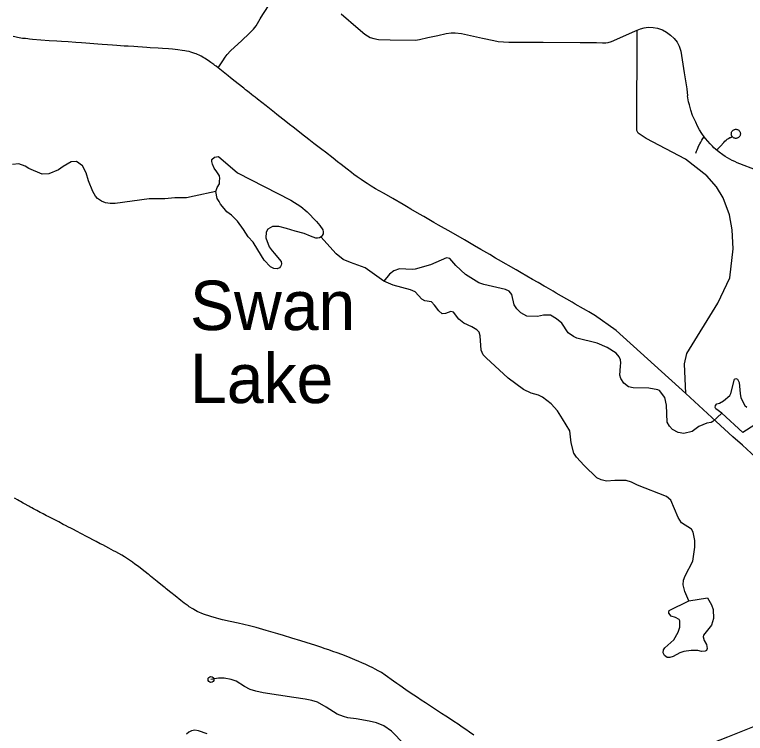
# Model space of a CAD drawing. Extents: x -19 to 366, y -4 to 359.
# Drawn here: x 142.275 to 143.458, y 192.02 to 193.183 of the extents above; entities that cross this region are included whole.
import ezdxf

# ---------------------------------------------------------------- set-up
doc = ezdxf.new("R2010")
doc.units = 0
for name, color, linetype in [('Level 31', 7, 'Continuous'), ('Level 33', 7, 'Continuous'), ('Level 35', 7, 'Continuous'), ('Level 60', 7, 'Continuous')]:
    doc.layers.add(name, color=color, linetype=linetype)

msp = doc.modelspace()

# ---------------------------------------------------------------- linework, layer by layer
at = {"layer": 'Level 31'}
for points in [[(142.5209, 192.2538), (142.519, 192.2554), (142.5147, 192.2589), (142.5061, 192.2659), (142.4955, 192.2745), (142.493, 192.2765), (142.4913, 192.2778), (142.4819, 192.2853), (142.4759, 192.2899), (142.4702, 192.294), (142.4662, 192.2968), (142.4564, 192.3033), (142.453, 192.3055), (142.4489, 192.3081), (142.4443, 192.3108), (142.4393, 192.3136), (142.4356, 192.3155), (142.4281, 192.3195), (142.418, 192.3248), (142.4139, 192.3269), (142.4074, 192.3303), (142.404, 192.3321), (142.3951, 192.3368), (142.3917, 192.3386), (142.3754, 192.3472), (142.3705, 192.3497), (142.3663, 192.3518), (142.3628, 192.3536), (142.3575, 192.3563), (142.3541, 192.3581), (142.3467, 192.3621), (142.3349, 192.3681), (142.3297, 192.3708), (142.3271, 192.3721), (142.3218, 192.3749), (142.3194, 192.3761), (142.317, 192.3774), (142.3139, 192.3791), (142.3111, 192.3806), (142.3062, 192.3833), (142.3031, 192.385), (142.3002, 192.3866), (142.2982, 192.3877), (142.2913, 192.3914), (142.2892, 192.3926), (142.2849, 192.395), (142.2826, 192.3963), (142.2801, 192.3976), (142.2761, 192.3998), (142.2751, 192.4003)], [(143.0186, 192.0172), (143.0116, 192.022), (143.0054, 192.0263), (142.9997, 192.0303), (142.9932, 192.0347), (142.9864, 192.0391), (142.9792, 192.0438), (142.973, 192.0478), (142.9665, 192.0522), (142.9584, 192.0574), (142.9519, 192.0616), (142.9468, 192.065), (142.9401, 192.0695), (142.9336, 192.0739), (142.9276, 192.0779), (142.9158, 192.0856), (142.9087, 192.0904), (142.8987, 192.0974), (142.8938, 192.1009), (142.8884, 192.1047), (142.8753, 192.1141), (142.8691, 192.1183), (142.8639, 192.1214), (142.8591, 192.1241), (142.8553, 192.126), (142.8493, 192.1289), (142.844, 192.1314), (142.8375, 192.1342), (142.8323, 192.1364), (142.826, 192.1391), (142.8183, 192.1422), (142.8122, 192.1447), (142.8049, 192.1474), (142.7972, 192.1503), (142.7905, 192.1527), (142.7837, 192.1551), (142.7781, 192.157), (142.771, 192.1594), (142.7614, 192.1625), (142.7559, 192.1642), (142.7384, 192.1698), (142.7242, 192.1741), (142.7104, 192.1782), (142.7013, 192.1808), (142.6898, 192.1843), (142.6824, 192.1866), (142.6663, 192.1912), (142.6554, 192.1941), (142.6371, 192.1982), (142.6241, 192.2011), (142.6118, 192.2039), (142.606, 192.2053), (142.6023, 192.2062), (142.5929, 192.2089), (142.5812, 192.2127), (142.571, 192.2173), (142.5655, 192.2202), (142.5636, 192.2213), (142.558, 192.2248), (142.556, 192.2262), (142.5499, 192.2306), (142.5444, 192.2348), (142.5351, 192.2423), (142.5283, 192.2478), (142.5209, 192.2538)], [(142.9058, 192.0027), (142.8855, 192.0234), (142.8729, 192.0322), (142.861, 192.0368), (142.8491, 192.0395), (142.8281, 192.0433), (142.8146, 192.0452), (142.8074, 192.0471), (142.7974, 192.051), (142.7794, 192.0625), (142.7656, 192.0705), (142.7564, 192.0732), (142.7457, 192.0755), (142.7273, 192.0782), (142.6779, 192.0855), (142.666, 192.0881), (142.6568, 192.0908), (142.6476, 192.0958), (142.6342, 192.1046), (142.6258, 192.1073), (142.6147, 192.1092), (142.6051, 192.1092), (142.5932, 192.1073)], [(143.4977, 192.041), (143.4828, 192.0352), (143.4289, 192.0136), (143.3943, 192.0002), (143.3929, 191.9996)], [(142.5869, 192.0194), (142.5729, 192.0243), (142.567, 192.025), (142.5619, 192.0243), (142.5575, 192.0222), (142.5533, 192.0189)]]:
    msp.add_lwpolyline(points, dxfattribs=at)
msp.add_circle((142.5932, 192.1073), 0.00473, dxfattribs=at)
at = {"layer": 'Level 33'}
msp.add_line((143.3662, 193.0417), (143.3645, 193.0513), dxfattribs=at)
for points in [[(142.6048, 193.0965), (142.609, 193.103), (142.6124, 193.1081), (142.6163, 193.1142), (142.6192, 193.1185), (142.6246, 193.124), (142.6429, 193.141), (142.6552, 193.1521), (142.662, 193.1591), (142.6664, 193.1646), (142.6729, 193.176), (142.6771, 193.1831), (142.6895, 193.202), (142.7087, 193.2319), (142.7216, 193.2522)], [(142.8037, 193.184), (142.8313, 193.1601), (142.8424, 193.1513), (142.8506, 193.146), (142.8568, 193.1439), (142.8642, 193.1427), (142.8834, 193.1421), (142.9242, 193.1417), (142.9309, 193.1427), (142.9441, 193.1456), (142.9601, 193.1491), (142.9737, 193.152), (142.9821, 193.1533), (142.9885, 193.1533), (142.9988, 193.152), (143.0326, 193.1449), (143.0509, 193.141), (143.058, 193.1395), (143.0753, 193.1384), (143.1114, 193.1384), (143.1307, 193.1383), (143.1907, 193.1379), (143.2169, 193.1375), (143.2266, 193.1373), (143.2277, 193.1373)], [(143.2277, 193.1373), (143.2321, 193.1374), (143.2361, 193.1378), (143.2415, 193.1394), (143.2644, 193.1497), (143.2802, 193.1567), (143.2828, 193.1577)], [(143.3617, 192.5698), (143.3595, 192.6178), (143.3635, 192.6346), (143.4137, 192.7161), (143.433, 192.7567), (143.4381, 192.8037), (143.4367, 192.8348), (143.4322, 192.8588), (143.4222, 192.8865), (143.4114, 192.904), (143.3958, 192.9219), (143.3609, 192.9487), (143.2977, 192.9825), (143.2844, 192.9912), (143.2821, 192.9954), (143.2828, 193.1577)], [(143.2828, 193.1577), (143.2882, 193.1597), (143.2941, 193.1614), (143.3009, 193.1623), (143.309, 193.1619), (143.3157, 193.1608), (143.324, 193.1583), (143.3304, 193.1546), (143.337, 193.1498), (143.3429, 193.1441), (143.3477, 193.1383), (143.3511, 193.1318), (143.3537, 193.1238), (143.357, 193.1025), (143.3592, 193.0887), (143.3631, 193.0625), (143.3645, 193.0513)], [(142.6048, 193.0965), (142.6013, 193.0992), (142.5995, 193.1006), (142.5977, 193.102), (142.5946, 193.1043), (142.5927, 193.1056), (142.5909, 193.1068), (142.5839, 193.1116), (142.5816, 193.113), (142.5773, 193.1154), (142.575, 193.1166), (142.5704, 193.1187), (142.5693, 193.1192), (142.5673, 193.1199), (142.5636, 193.1211), (142.5608, 193.122), (142.5577, 193.1229), (142.5535, 193.1237), (142.5506, 193.1243), (142.5463, 193.125), (142.5393, 193.1259), (142.5307, 193.1267), (142.5243, 193.1272), (142.5146, 193.1278), (142.5076, 193.1283), (142.4946, 193.1292), (142.4892, 193.1295), (142.4822, 193.13), (142.4747, 193.1305), (142.4683, 193.131), (142.459, 193.1316), (142.4529, 193.132), (142.441, 193.1328), (142.434, 193.1333), (142.4259, 193.1338), (142.4173, 193.1345), (142.4103, 193.135), (142.3909, 193.1364), (142.3834, 193.1369), (142.3742, 193.1376), (142.3619, 193.1385), (142.3515, 193.1392), (142.3438, 193.1397), (142.3312, 193.1406), (142.3176, 193.1417), (142.3041, 193.1427), (142.2993, 193.1432), (142.2966, 193.1435), (142.2928, 193.1439), (142.2881, 193.1444), (142.2798, 193.1458), (142.2759, 193.1466), (142.2728, 193.1473)], [(142.9041, 192.8755), (142.8873, 192.8851), (142.8734, 192.8932), (142.8656, 192.8977), (142.8596, 192.9012), (142.8525, 192.9054), (142.8457, 192.9096), (142.8401, 192.9131), (142.8361, 192.9158), (142.8299, 192.9201), (142.8242, 192.9244), (142.8206, 192.9272), (142.8135, 192.9326), (142.8085, 192.9365), (142.8038, 192.9401), (142.7977, 192.9449), (142.7908, 192.9503), (142.7783, 192.9601), (142.7727, 192.9645), (142.7597, 192.9745), (142.7516, 192.9809), (142.7396, 192.9901), (142.7335, 192.9949), (142.7263, 193.0005), (142.7203, 193.0051), (142.7141, 193.0101), (142.6997, 193.0213), (142.6961, 193.0242), (142.6823, 193.0351), (142.6687, 193.0459), (142.6647, 193.049), (142.6617, 193.0514), (142.6587, 193.0537), (142.6549, 193.0567), (142.6509, 193.0599), (142.6491, 193.0613), (142.6461, 193.0637), (142.6372, 193.0707), (142.6321, 193.0748), (142.6249, 193.0805), (142.6212, 193.0835), (142.6131, 193.09), (142.6048, 193.0965)], [(143.3875, 192.9905), (143.3838, 192.9963), (143.3806, 193.0021), (143.3776, 193.0088), (143.3727, 193.0198), (143.3696, 193.0281), (143.3674, 193.0367), (143.3662, 193.0417)], [(143.4366, 192.9856), (143.4361, 192.9865), (143.4357, 192.9874), (143.4354, 192.9885), (143.4352, 192.9895), (143.4353, 192.9906), (143.4354, 192.9916), (143.4358, 192.9926), (143.4362, 192.9936), (143.4368, 192.9945), (143.4375, 192.9952), (143.4383, 192.9959), (143.4392, 192.9965), (143.4402, 192.9969), (143.4412, 192.9972), (143.4423, 192.9973), (143.4433, 192.9973), (143.4443, 192.9971), (143.4453, 192.9968), (143.4463, 192.9963), (143.4472, 192.9957), (143.448, 192.995), (143.4485, 192.9943), (143.4491, 192.9935), (143.4495, 192.9925), (143.4498, 192.9915), (143.4499, 192.9904), (143.4499, 192.9894), (143.4497, 192.9883), (143.4494, 192.9873), (143.4489, 192.9864), (143.4484, 192.9855), (143.4476, 192.9847), (143.4468, 192.984), (143.446, 192.9835), (143.445, 192.983), (143.444, 192.9828), (143.4429, 192.9826), (143.4419, 192.9826), (143.4408, 192.9828), (143.4398, 192.9831), (143.4389, 192.9836), (143.438, 192.9842), (143.4372, 192.9849), (143.4366, 192.9856)], [(143.3915, 192.9849), (143.3875, 192.9905)], [(143.4107, 192.9643), (143.4139, 192.9662), (143.4175, 192.9699), (143.423, 192.9761), (143.4248, 192.9779), (143.4267, 192.9796), (143.4287, 192.9811), (143.4308, 192.9825), (143.433, 192.9838), (143.4339, 192.9842), (143.4366, 192.9856)], [(143.3778, 192.9586), (143.3779, 192.9589), (143.3791, 192.962), (143.38, 192.9643), (143.3811, 192.9666), (143.3824, 192.9699), (143.3844, 192.9735), (143.3858, 192.9764), (143.387, 192.9787), (143.3875, 192.9795), (143.3892, 192.9823), (143.3915, 192.9849)], [(143.4107, 192.9643), (143.4098, 192.965), (143.4072, 192.9674), (143.4047, 192.9699), (143.4022, 192.9725), (143.4012, 192.9737), (143.3934, 192.9825), (143.3915, 192.9849)], [(143.5511, 192.9033), (143.5504, 192.9036), (143.5461, 192.9053), (143.5426, 192.9065), (143.5185, 192.9155), (143.5032, 192.9211), (143.4918, 192.9251), (143.4903, 192.9256), (143.4745, 192.9319), (143.449, 192.9416), (143.4449, 192.9432), (143.4409, 192.945), (143.4369, 192.947), (143.433, 192.949), (143.4292, 192.9512), (143.4254, 192.9535), (143.4217, 192.956), (143.4154, 192.9605), (143.4125, 192.9627), (143.4107, 192.9643)], [(143.3617, 192.5698), (143.2487, 192.6719), (143.2136, 192.6966), (143.2128, 192.6972), (143.2047, 192.7017), (143.2007, 192.704), (143.1962, 192.7066), (143.1826, 192.7145), (143.1775, 192.7175), (143.152, 192.7323), (143.1469, 192.7353), (143.1357, 192.7417), (143.1323, 192.7437), (143.1229, 192.7492), (143.1136, 192.7545), (143.0951, 192.7653), (143.087, 192.7699), (143.0586, 192.7863), (143.0538, 192.789), (143.0442, 192.7945), (143.0396, 192.7972), (143.0301, 192.8027), (143.0197, 192.8088), (143.0035, 192.8182), (142.978, 192.8329), (142.971, 192.8369), (142.9615, 192.8424), (142.9539, 192.8467), (142.946, 192.8512), (142.9377, 192.856), (142.9304, 192.8602), (142.9168, 192.8681), (142.9095, 192.8724), (142.9041, 192.8755)], [(143.7179, 192.2451), (143.6696, 192.2894), (143.6544, 192.303), (143.6405, 192.3152), (143.6097, 192.3435), (143.5943, 192.3582), (143.5784, 192.3723), (143.5479, 192.4005), (143.5349, 192.4121), (143.5066, 192.438), (143.4816, 192.4602), (143.4531, 192.4861), (143.4377, 192.4997), (143.411, 192.5244), (143.3898, 192.5437), (143.3757, 192.557), (143.3617, 192.5698)]]:
    msp.add_lwpolyline(points, dxfattribs=at)
at = {"layer": 'Level 35'}
for points in [[(142.6011, 192.8964), (142.603, 192.9033), (142.6068, 192.9091), (142.6072, 192.9131), (142.6077, 192.9179), (142.6072, 192.922), (142.6026, 192.9284), (142.5983, 192.9343), (142.5956, 192.9409), (142.5944, 192.9454), (142.5945, 192.9485), (142.5989, 192.9522), (142.6051, 192.9535), (142.636, 192.9268), (142.7224, 192.8825), (142.7384, 192.8722), (142.7487, 192.8637), (142.7641, 192.8482), (142.7695, 192.8415), (142.774, 192.8344), (142.7749, 192.8312), (142.775, 192.8282), (142.7733, 192.8257), (142.7717, 192.8235), (142.7687, 192.8219), (142.7657, 192.8209), (142.7628, 192.8212), (142.7544, 192.8244), (142.7442, 192.8288), (142.7293, 192.8326), (142.7156, 192.837), (142.7032, 192.8398), (142.6929, 192.8401), (142.6853, 192.8357), (142.6824, 192.8309), (142.6817, 192.8218), (142.6872, 192.8073), (142.6921, 192.8004), (142.6961, 192.7961), (142.7008, 192.7904), (142.7065, 192.7835), (142.7075, 192.7797), (142.707, 192.7773), (142.7057, 192.7755), (142.7041, 192.7734), (142.7002, 192.7716), (142.695, 192.772), (142.6897, 192.7745), (142.6795, 192.7856), (142.669, 192.802), (142.6612, 192.8145), (142.6536, 192.8234), (142.6459, 192.835), (142.636, 192.8488), (142.6262, 192.8584), (142.6191, 192.8639), (142.6144, 192.8691), (142.6087, 192.8763), (142.6063, 192.8804), (142.6033, 192.8855), (142.6011, 192.8964)], [(142.4302, 192.8773), (142.4224, 192.8782), (142.4158, 192.881), (142.4097, 192.8851), (142.4062, 192.8893), (142.4022, 192.8964), (142.395, 192.914), (142.3913, 192.9269), (142.3855, 192.938), (142.3756, 192.945), (142.3667, 192.9445), (142.3537, 192.9372), (142.3462, 192.9316), (142.3305, 192.9252), (142.3201, 192.9246), (142.2982, 192.9341), (142.2925, 192.9378), (142.2821, 192.9413), (142.2717, 192.9405)], [(142.6011, 192.8965), (142.5658, 192.8893), (142.5537, 192.8863), (142.5349, 192.8865), (142.5186, 192.8849), (142.4929, 192.8849), (142.4382, 192.8774), (142.4302, 192.8773)], [(143.162, 192.529), (143.1539, 192.5418), (143.1436, 192.5533), (143.1298, 192.564), (143.1232, 192.5671), (143.1116, 192.5705), (143.099, 192.5764), (143.0741, 192.5948), (143.0387, 192.6275), (143.0339, 192.6322), (143.0305, 192.6401), (143.0289, 192.6629), (143.027, 192.6689), (143.0232, 192.6729), (143.0155, 192.6778), (143.0024, 192.6835), (142.9942, 192.6903), (142.9854, 192.7012), (142.9816, 192.7023), (142.9729, 192.699), (142.9674, 192.6986), (142.9619, 192.7035), (142.955, 192.7127), (142.9498, 192.718), (142.939, 192.7196), (142.9342, 192.7224), (142.9235, 192.7343), (142.9159, 192.7374), (142.8878, 192.7452), (142.8728, 192.7515), (142.8425, 192.773), (142.8191, 192.7818), (142.8071, 192.7864), (142.7957, 192.7956), (142.7711, 192.8232)], [(143.454, 192.5067), (143.42, 192.5381), (143.4053, 192.5245), (143.4027, 192.523), (143.3955, 192.522), (143.3828, 192.5164), (143.3717, 192.5083), (143.3583, 192.505), (143.3494, 192.5066), (143.3402, 192.5115), (143.3353, 192.5169), (143.3316, 192.5236), (143.3306, 192.551), (143.3275, 192.5632), (143.3188, 192.5745), (143.3166, 192.5756), (143.3019, 192.5783), (143.2764, 192.5792), (143.269, 192.5807), (143.2613, 192.5865), (143.2565, 192.594), (143.2548, 192.5995), (143.2558, 192.6143), (143.2565, 192.6193), (143.2559, 192.6242), (143.2537, 192.6293), (143.2488, 192.6349), (143.2345, 192.6441), (143.2179, 192.6514), (143.1855, 192.6591), (143.1798, 192.6619), (143.1714, 192.6681), (143.1608, 192.6837), (143.1524, 192.6909), (143.1429, 192.6967), (143.1313, 192.6964), (143.1215, 192.6944), (143.1044, 192.6952), (143.0944, 192.7004), (143.0879, 192.707), (143.084, 192.7134), (143.0801, 192.7299), (143.076, 192.7352), (143.0696, 192.738), (143.0345, 192.7464), (143.0267, 192.7488), (143.0053, 192.7623), (142.9895, 192.7771), (142.9799, 192.7884), (142.9742, 192.7891), (142.9485, 192.7779), (142.9238, 192.7711), (142.9185, 192.7704), (142.898, 192.7714), (142.8893, 192.7685), (142.8822, 192.7631), (142.8728, 192.7515)], [(143.42, 192.5381), (143.41, 192.5449), (143.4091, 192.5473), (143.4098, 192.5506), (143.4117, 192.5531), (143.4162, 192.5544), (143.4226, 192.5579), (143.433, 192.5665), (143.4345, 192.5699), (143.4405, 192.5929), (143.4428, 192.5939), (143.4451, 192.593), (143.4479, 192.5875), (143.4494, 192.5697), (143.4508, 192.563), (143.4572, 192.5506), (143.4604, 192.548)], [(143.3968, 192.2394), (143.4034, 192.2277), (143.4059, 192.2202), (143.4066, 192.2058), (143.4034, 192.1953), (143.3905, 192.1789), (143.3896, 192.1762), (143.3915, 192.17), (143.395, 192.1636), (143.396, 192.1573), (143.3953, 192.1543), (143.3932, 192.1529), (143.387, 192.1523), (143.3809, 192.154), (143.3701, 192.1542), (143.3582, 192.1524), (143.3517, 192.1501), (143.3414, 192.1443), (143.3359, 192.143), (143.3312, 192.1429), (143.3271, 192.1459), (143.325, 192.1501), (143.3257, 192.1554), (143.3278, 192.1584), (143.3423, 192.1715), (143.3494, 192.1835), (143.3519, 192.192), (143.352, 192.2019), (143.3507, 192.2041), (143.3452, 192.2073), (143.3378, 192.2097), (143.3343, 192.2143), (143.3339, 192.2163), (143.3348, 192.2186), (143.3665, 192.2342), (143.36, 192.2497), (143.3576, 192.2605), (143.3581, 192.2679), (143.3605, 192.275), (143.3728, 192.2988), (143.3762, 192.321), (143.3763, 192.3322), (143.3737, 192.3454), (143.3706, 192.3505), (143.3548, 192.3608), (143.3491, 192.3695), (143.3374, 192.3975), (143.3302, 192.4033), (143.2834, 192.4213), (143.2737, 192.4263), (143.2652, 192.4291), (143.2468, 192.429), (143.2335, 192.4279), (143.2246, 192.4301), (143.2178, 192.4335), (143.1973, 192.4534), (143.1845, 192.4669), (143.1805, 192.4732), (143.1762, 192.49), (143.1737, 192.5093), (143.162, 192.529)], [(143.4734, 192.5189), (143.454, 192.5067)], [(143.3665, 192.2342), (143.3968, 192.2394)]]:
    msp.add_lwpolyline(points, dxfattribs=at)
at = {"layer": 'Level 60'}
for points in [[(146.7783, 1.697), (146.5788, 10.3131), (146.3785, 18.9294), (146.1776, 27.5458), (145.9759, 36.1624), (145.7736, 44.7791), (145.5705, 53.396), (145.3668, 62.013), (145.1624, 70.6301), (144.9572, 79.2474), (144.7514, 87.8648), (144.5449, 96.4823), (144.3377, 105.1), (144.1299, 113.7179), (143.9213, 122.3359), (143.712, 130.954), (143.5021, 139.5723), (143.2915, 148.1907), (143.0802, 156.8092), (142.8682, 165.4279), (142.6555, 174.0468), (142.4422, 182.6658), (142.2282, 191.2849), (142.0135, 199.9042), (141.7981, 208.5236), (141.582, 217.1432), (141.3653, 225.7629), (141.1479, 234.3828), (140.9298, 243.0028), (140.711, 251.623), (140.4916, 260.2433), (140.2715, 268.8638), (140.0508, 277.4844), (139.8293, 286.1051), (139.6072, 294.726), (139.3845, 303.3471), (139.161, 311.9683), (138.937, 320.5896), (138.7122, 329.2111), (138.4868, 337.8328), (138.2607, 346.4546)], [(0, 189.5162), (7.1121, 189.5206), (14.2243, 189.5339), (21.3364, 189.556), (28.4484, 189.5869), (35.5605, 189.6267), (42.6725, 189.6754), (49.7844, 189.7329), (56.8962, 189.7992), (64.0079, 189.8744), (71.1196, 189.9584), (78.2311, 190.0512), (85.3425, 190.1529), (92.4538, 190.2635), (99.5649, 190.3829), (106.6759, 190.5111), (113.7867, 190.6482), (120.8974, 190.7941), (128.0078, 190.9489), (135.1181, 191.1125), (142.2282, 191.2849), (149.338, 191.4662), (156.4476, 191.6563), (163.5569, 191.8553), (170.666, 192.0631), (177.7749, 192.2798), (184.8835, 192.5053), (191.9917, 192.7396), (199.0997, 192.9828), (206.2074, 193.2348), (213.3147, 193.4956), (220.4218, 193.7653), (227.5285, 194.0438), (234.6348, 194.3312), (241.7408, 194.6274), (248.8464, 194.9324), (255.9516, 195.2463), (263.0564, 195.569), (270.1608, 195.9005), (277.2648, 196.2409), (284.3683, 196.5901), (291.4715, 196.9481), (298.5741, 197.315), (305.6763, 197.6907), (312.7781, 198.0753), (319.8793, 198.4686), (326.9801, 198.8708), (334.0804, 199.2818), (341.1801, 199.7017)]]:
    msp.add_spline(points, degree=3, dxfattribs=at)

# ---------------------------------------------------------------- texts
at = {"layer": 'Level 35'}
for s, p in [('Swan', (142.5591, 192.6724)), ('Lake', (142.5592, 192.5543))]:
    msp.add_text(s, height=0.08, dxfattribs=at).set_placement(p)

doc.saveas('drawing.dxf')
